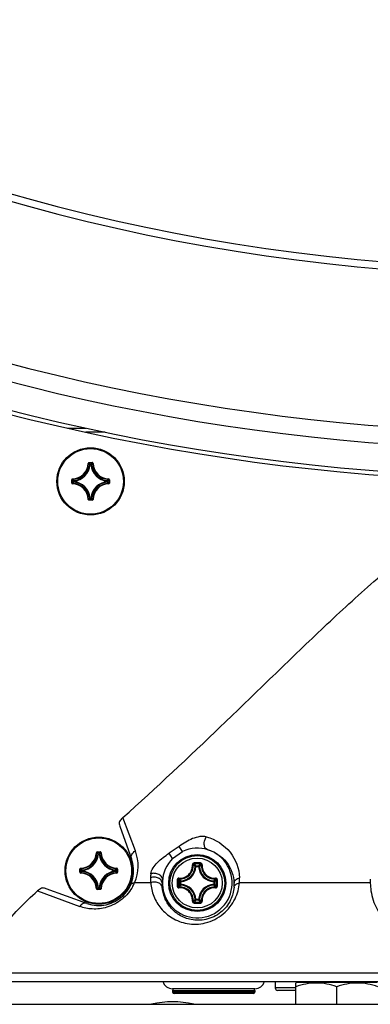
# Model space of a CAD drawing. Header units: millimetres. Extents: x 0 to 420, y -341 to 792.
# Tile 295 of 325: x 353 to 360, y 168 to 189. Entities that reach past the tile are written whole.
import ezdxf

# ---------------------------------------------------------------- set-up
doc = ezdxf.new("R2010")
doc.units = ezdxf.units.MM
doc.header["$LTSCALE"] = 23.1
doc.layers.get('0').update_dxf_attribs({"linetype": 'CONTINUOUS'})
doc.layers.add('02___PRT_ALL_AXES', color=7, linetype='CONTINUOUS')
doc.layers.add('AXES', color=7, linetype='CONTINUOUS')

msp = doc.modelspace()

# ---------------------------------------------------------------- linework, layer by layer
at = {"color": 7, "linetype": 'Continuous'}
for p, q in [((353.9758, 180.0428), (354.3547, 180.0428)), ((354.7545, 179.9578), (354.357, 179.9578)), ((354.4042, 179.3116), (354.4127, 179.3114)), ((354.4212, 179.3281), (354.4212, 179.3196)), ((354.4212, 179.3281), (354.4881, 179.3281)), ((354.4212, 179.3196), (354.4881, 179.3196)), ((354.4881, 179.3281), (354.4881, 179.3196)), ((354.505, 179.3116), (354.4966, 179.3114)), ((354.4478, 179.2828), (354.4394, 179.2836)), ((354.4478, 179.2828), (354.4478, 179.2912)), ((354.4478, 179.2912), (354.4615, 179.2912)), ((354.4478, 179.2828), (354.4614, 179.2828)), ((354.4615, 179.2828), (354.4615, 179.2912)), ((354.4615, 179.2828), (354.4699, 179.2836)), ((354.0643, 178.9043), (354.0643, 178.9713)), ((354.0643, 178.9713), (354.0728, 178.9713)), ((354.0643, 178.9043), (354.0728, 178.9043)), ((354.0728, 178.9043), (354.0728, 178.9713)), ((354.0808, 178.9882), (354.0811, 178.9797)), ((354.1012, 178.931), (354.1012, 178.9446)), ((354.1097, 178.9446), (354.1012, 178.9446)), ((354.1097, 178.931), (354.1012, 178.931)), ((354.1097, 178.9446), (354.1088, 178.9531)), ((354.1097, 178.931), (354.1088, 178.9225)), ((354.1097, 178.931), (354.1097, 178.9446)), ((354.7996, 178.9446), (354.8004, 178.9531)), ((354.7996, 178.9446), (354.7996, 178.931)), ((354.7996, 178.9446), (354.8081, 178.9446)), ((354.7996, 178.931), (354.8004, 178.9225)), ((354.7996, 178.931), (354.8081, 178.931)), ((354.8081, 178.9446), (354.8081, 178.931)), ((354.8284, 178.9882), (354.8282, 178.9797)), ((354.8365, 178.9713), (354.8365, 178.9043)), ((354.8449, 178.9713), (354.8365, 178.9713)), ((354.8449, 178.9043), (354.8365, 178.9043)), ((354.8449, 178.9713), (354.8449, 178.9043)), ((354.0808, 178.8874), (354.0811, 178.8959)), ((354.8284, 178.8874), (354.8282, 178.8959)), ((354.4042, 178.564), (354.4127, 178.5642)), ((354.4212, 178.5475), (354.4212, 178.556)), ((354.4881, 178.556), (354.4212, 178.556)), ((354.4881, 178.5475), (354.4212, 178.5475)), ((354.4478, 178.5928), (354.4394, 178.592)), ((354.4478, 178.5928), (354.4478, 178.5844)), ((354.4614, 178.5928), (354.4478, 178.5928)), ((354.4615, 178.5844), (354.4478, 178.5844)), ((354.4615, 178.5928), (354.4615, 178.5844)), ((354.4615, 178.5928), (354.4699, 178.592)), ((354.4881, 178.5475), (354.4881, 178.556)), ((354.505, 178.564), (354.4966, 178.5642)), ((355.3827, 171.2732), (355.121, 171.9631)), ((355.0649, 171.7655), (355.3036, 171.1099)), ((356.2891, 171.3681), (356.0805, 171.2245)), ((356.3618, 171.2638), (356.2891, 171.3681)), ((354.5742, 171.2366), (354.5827, 171.2364)), ((354.5912, 171.2531), (354.6581, 171.2531)), ((354.5912, 171.2531), (354.5912, 171.2446)), ((354.5912, 171.2446), (354.6581, 171.2446)), ((354.6178, 171.2078), (354.6094, 171.2086)), ((354.6178, 171.2162), (354.6315, 171.2162)), ((354.6178, 171.2078), (354.6178, 171.2162)), ((354.6178, 171.2078), (354.6314, 171.2078)), ((354.6315, 171.2078), (354.6315, 171.2162)), ((354.6315, 171.2078), (354.6399, 171.2086)), ((354.6581, 171.2531), (354.6581, 171.2446)), ((354.675, 171.2366), (354.6666, 171.2364)), ((356.1541, 171.119), (356.0805, 171.2245)), ((356.1541, 171.119), (356.3618, 171.2638)), ((356.6371, 170.9495), (356.6202, 170.9503)), ((356.6371, 170.9664), (356.6922, 170.9664)), ((356.6371, 170.9495), (356.6371, 170.9664)), ((356.6371, 170.9495), (356.6922, 170.9495)), ((356.6922, 170.9495), (356.6922, 170.9664)), ((356.6922, 170.9495), (356.7091, 170.9503)), ((354.2343, 170.8963), (354.2428, 170.8963)), ((354.2343, 170.8293), (354.2343, 170.8963)), ((354.2343, 170.8293), (354.2428, 170.8293)), ((354.2428, 170.8293), (354.2428, 170.8963)), ((354.2508, 170.9132), (354.2511, 170.9047)), ((354.2508, 170.8124), (354.2511, 170.8209)), ((354.2797, 170.8696), (354.2712, 170.8696)), ((354.2712, 170.856), (354.2712, 170.8696)), ((354.2797, 170.856), (354.2712, 170.856)), ((354.2797, 170.8696), (354.2788, 170.8781)), ((354.2797, 170.856), (354.2788, 170.8475)), ((354.2797, 170.856), (354.2797, 170.8696)), ((354.9696, 170.8696), (354.9704, 170.8781)), ((354.9696, 170.8696), (354.9781, 170.8696)), ((354.9696, 170.8696), (354.9696, 170.856)), ((354.9696, 170.856), (354.9781, 170.856)), ((354.9696, 170.856), (354.9704, 170.8475)), ((354.9781, 170.8696), (354.9781, 170.856)), ((354.9984, 170.9132), (354.9982, 170.9047)), ((354.9984, 170.8124), (354.9982, 170.8209)), ((355.0149, 170.8963), (355.0065, 170.8963)), ((355.0065, 170.8963), (355.0065, 170.8293)), ((355.0149, 170.8293), (355.0065, 170.8293)), ((355.0149, 170.8963), (355.0149, 170.8293)), ((355.6997, 170.6124), (355.3657, 170.6124)), ((356.3229, 170.6354), (356.306, 170.6354)), ((356.306, 170.5803), (356.306, 170.6354)), ((356.3229, 170.5803), (356.306, 170.5803)), ((356.3229, 170.6354), (356.3222, 170.6522)), ((356.3229, 170.5803), (356.3222, 170.5634)), ((356.3229, 170.5803), (356.3229, 170.6353)), ((357.0063, 170.6354), (357.0071, 170.6522)), ((357.0063, 170.6354), (357.0232, 170.6354)), ((357.0063, 170.6353), (357.0063, 170.5803)), ((357.0063, 170.5803), (357.0232, 170.5803)), ((357.0063, 170.5803), (357.0071, 170.5634)), ((357.0232, 170.6354), (357.0232, 170.5803)), ((360.2472, 170.6124), (357.5384, 170.6124)), ((353.3574, 170.4463), (354.2301, 170.1225)), ((354.3775, 170.1839), (353.5382, 170.4894)), ((354.5742, 170.489), (354.5827, 170.4892)), ((354.6581, 170.481), (354.5912, 170.481)), ((354.5912, 170.4725), (354.5912, 170.481)), ((354.6581, 170.4725), (354.5912, 170.4725)), ((354.6178, 170.5178), (354.6094, 170.517)), ((354.6314, 170.5178), (354.6178, 170.5178)), ((354.6178, 170.5178), (354.6178, 170.5094)), ((354.6315, 170.5094), (354.6178, 170.5094)), ((354.6315, 170.5178), (354.6399, 170.517)), ((354.6315, 170.5178), (354.6315, 170.5094)), ((354.6581, 170.4725), (354.6581, 170.481)), ((354.675, 170.489), (354.6666, 170.4892)), ((356.6371, 170.2661), (356.6202, 170.2653)), ((356.6922, 170.2661), (356.6371, 170.2661)), ((356.6371, 170.2661), (356.6371, 170.2492)), ((356.6922, 170.2492), (356.6371, 170.2492)), ((356.6922, 170.2661), (356.7091, 170.2653)), ((356.6922, 170.2661), (356.6922, 170.2492)), ((375.6136, 168.7378), (351.9956, 168.7378)), ((347.1457, 168.5678), (380.4636, 168.5678)), ((358.2796, 168.5678), (358.2796, 168.4318)), ((357.8546, 168.4148), (356.1546, 168.4148)), ((356.1546, 168.3808), (357.8546, 168.3808)), ((356.1546, 168.3808), (356.1546, 168.3468)), ((357.8546, 168.3468), (356.1546, 168.3468)), ((357.8206, 168.3128), (356.1886, 168.3128)), ((357.8546, 168.3808), (357.8546, 168.3468)), ((358.7046, 168.4318), (358.2796, 168.4318)), ((358.7046, 168.3808), (358.3306, 168.3808)), ((348.0626, 168.0918), (379.5466, 168.0918))]:
    msp.add_line(p, q, dxfattribs=at)
for centre, radius in [((354.4546, 178.9378), 0.697), ((354.6246, 170.8628), 0.697), ((356.6646, 170.6078), 0.5919), ((356.6646, 170.6078), 0.5918), ((356.6646, 170.6078), 0.5674), ((356.6646, 170.6078), 0.5169)]:
    msp.add_circle(centre, radius, dxfattribs=at)
for centre, radius, start, end in [((363.8046, 223.3078), 39.95, 212.21301, 327.78699), ((363.8046, 223.3078), 40.0994, 212.49379, 327.50621), ((363.8046, 223.3078), 43.35, 219.79717, 320.20283), ((363.8046, 223.3078), 43.7106, 220.30785, 319.69215), ((363.8046, 223.3078), 44.37, 221.04368, 318.95632), ((363.8046, 223.3078), 44.285, 221.07939, 318.92061), ((354.0721, 179.3203), 0.3322, 271.50113, 358.49886), ((354.0721, 179.3203), 0.3407, 271.50107, 358.49892), ((354.4212, 179.3112), 0.0169, 89.95331, 178.49632), ((353.6958, 178.596), 1.0128, 42.76151, 44.93996), ((353.6682, 178.5864), 1.051, 42.11664, 44.239), ((355.2411, 178.5864), 1.051, 135.76099, 137.88337), ((355.2136, 178.5959), 1.0129, 135.06013, 137.2384), ((354.8371, 179.3203), 0.3407, 181.50107, 268.49892), ((354.8371, 179.3203), 0.3322, 181.50113, 268.49887), ((354.0721, 179.3203), 0.3691, 275.70588, 354.29412), ((354.0721, 179.3203), 0.3775, 275.70547, 354.29471), ((354.4479, 179.2827), 0.00854, 90.46116, 173.833), ((354.8371, 179.3203), 0.3775, 185.70546, 264.2947), ((354.8371, 179.3203), 0.3691, 185.70588, 264.29412), ((354.0813, 178.9043), 0.0169, 179.94591, 268.51539), ((354.806, 179.7242), 1.051, 225.76099, 227.88337), ((354.8061, 178.1514), 1.051, 132.11664, 134.239), ((354.7966, 179.6967), 1.0129, 225.06013, 227.2384), ((354.7965, 178.1789), 1.0128, 132.76151, 134.93996), ((354.1097, 178.9446), 0.00854, 96.167, 179.53884), ((354.0721, 178.5553), 0.3691, 5.70588, 84.29412), ((354.0721, 178.5553), 0.3775, 5.70547, 84.2947), ((354.8371, 178.5553), 0.3775, 95.7054, 174.29463), ((354.8371, 178.5553), 0.3691, 95.70588, 174.29412), ((354.1128, 179.6967), 1.0128, 312.76151, 314.93996), ((354.1128, 178.1789), 1.0128, 45.06004, 47.23849), ((354.1032, 179.7243), 1.051, 312.11664, 314.239), ((354.1032, 178.1514), 1.051, 45.761, 47.88336), ((354.828, 178.9713), 0.0169, 359.94602, 88.51498), ((354.828, 178.9043), 0.0169, 271.4969, 0.04933), ((354.0721, 178.5553), 0.3322, 1.50114, 88.49886), ((354.0721, 178.5553), 0.3407, 1.50107, 88.49892), ((354.8371, 178.5553), 0.3407, 91.50108, 178.49892), ((354.8371, 178.5553), 0.3322, 91.50113, 178.49887), ((354.4211, 178.5644), 0.0169, 181.45488, 270.06559), ((353.6957, 179.2797), 1.0129, 315.06013, 317.2384), ((353.6682, 179.2892), 1.051, 315.76099, 317.88337), ((355.2411, 179.2892), 1.051, 222.11664, 224.239), ((355.2135, 179.2797), 1.0128, 222.76151, 224.93996), ((354.4881, 178.5644), 0.0169, 269.92548, 358.56799), ((354.2421, 171.2453), 0.3322, 271.50113, 358.49886), ((354.2421, 171.2453), 0.3407, 271.50107, 358.49892), ((354.2421, 171.2453), 0.3691, 275.70588, 354.29412), ((354.2421, 171.2453), 0.3775, 275.70547, 354.29471), ((354.5912, 171.2362), 0.0169, 89.95331, 178.49632), ((353.8658, 170.521), 1.0128, 42.76151, 44.93996), ((353.8382, 170.5114), 1.051, 42.11664, 44.239), ((354.6179, 171.2077), 0.00854, 90.46116, 173.833), ((355.4111, 170.5114), 1.051, 135.76099, 137.88337), ((355.0071, 171.2453), 0.3775, 185.70546, 264.2947), ((355.3836, 170.5209), 1.0129, 135.06013, 137.2384), ((355.0071, 171.2453), 0.3691, 185.70588, 264.29412), ((355.0071, 171.2453), 0.3407, 181.50107, 268.49892), ((355.0071, 171.2453), 0.3322, 181.50113, 268.49887), ((354.5692, 170.9634), 0.8705, 336.21529, 20.84268), ((356.6646, 170.6078), 0.7225, 134.96565, 114.7828), ((354.6246, 170.8628), 0.7225, 250, 20), ((356.3076, 170.9648), 0.3129, 272.66045, 357.3395), ((356.3076, 170.9648), 0.3298, 272.66007, 357.33994), ((356.6657, 151.6162), 19.4076, 89.81005, 90.19636), ((356.6646, 151.7573), 19.2461, 89.80669, 90.19301), ((355.9949, 170.3538), 0.8875, 43.64713, 47.03607), ((357.3344, 170.3538), 0.8875, 132.96384, 136.35289), ((357.0216, 170.9648), 0.3298, 182.66007, 267.33994), ((357.0216, 170.9648), 0.3129, 182.6605, 267.3395), ((354.2513, 170.8293), 0.0169, 179.94591, 268.51539), ((354.976, 171.6492), 1.051, 225.76099, 227.88337), ((354.9761, 170.0764), 1.051, 132.11664, 134.239), ((354.2421, 170.4803), 0.3322, 1.50114, 88.49886), ((354.9666, 171.6217), 1.0129, 225.06013, 227.2384), ((354.9665, 170.1039), 1.0128, 132.76151, 134.93996), ((354.2421, 170.4803), 0.3407, 1.50107, 88.49892), ((354.2797, 170.8696), 0.00854, 96.167, 179.53884), ((354.2421, 170.4803), 0.3691, 5.70588, 84.29412), ((354.2421, 170.4803), 0.3775, 5.70547, 84.2947), ((355.0071, 170.4803), 0.3775, 95.7054, 174.29463), ((355.0071, 170.4803), 0.3691, 95.70588, 174.29412), ((355.0071, 170.4803), 0.3407, 91.50108, 178.49892), ((355.0071, 170.4803), 0.3322, 91.50113, 178.49887), ((354.2828, 171.6217), 1.0128, 312.76151, 314.93996), ((354.2828, 170.1039), 1.0128, 45.06004, 47.23849), ((354.2732, 171.6493), 1.051, 312.11664, 314.239), ((354.2732, 170.0764), 1.051, 45.761, 47.88336), ((354.998, 170.8963), 0.0169, 359.94602, 88.51498), ((354.998, 170.8293), 0.0169, 271.4969, 0.04933), ((356.5921, 170.6932), 0.8961, 173.06756, 178.44158), ((354.5161, 170.9887), 0.9292, 331.20136, 331.53435), ((354.5123, 170.9907), 0.9335, 331.53838, 336.09437), ((356.5959, 170.6933), 0.8999, 178.45116, 185.15776), ((356.6905, 170.5755), 0.7519, 177.53778, 184.09538), ((356.6904, 170.5755), 0.7518, 172.29567, 177.53509), ((375.6562, 170.6079), 19.4076, 179.80706, 180.00022), ((375.6562, 170.6077), 19.4076, 179.99976, 180.19291), ((375.5154, 170.6078), 19.2464, 179.80684, 180.19316), ((356.9185, 171.2775), 0.8874, 222.96357, 226.35313), ((356.9185, 169.9381), 0.8874, 133.6469, 137.03631), ((356.3076, 170.2508), 0.3129, 2.66045, 87.33954), ((356.3076, 170.2508), 0.3298, 2.66007, 87.33994), ((357.0216, 170.2508), 0.3298, 92.66006, 177.33994), ((357.0216, 170.2508), 0.3129, 92.6605, 177.3395), ((356.4107, 171.2776), 0.8875, 313.64713, 317.03605), ((356.4107, 169.9381), 0.8875, 42.96384, 46.35289), ((337.8139, 170.6078), 19.2463, 359.80684, 0.19316), ((337.673, 170.6079), 19.4076, 359.99976, 0.19291), ((337.673, 170.6077), 19.4076, 359.80706, 0.00022), ((356.6756, 170.5772), 0.7519, 355.71408, 2.33154), ((356.6421, 170.6813), 0.8989, 355.60045, 2.31121), ((354.5911, 170.4894), 0.0169, 181.45488, 270.06559), ((353.8657, 171.2047), 1.0129, 315.06013, 317.2384), ((353.8382, 171.2142), 1.051, 315.76099, 317.88337), ((355.4111, 171.2142), 1.051, 222.11664, 224.239), ((355.3835, 171.2047), 1.0128, 222.76151, 224.93996), ((354.6581, 170.4894), 0.0169, 269.92548, 358.56799), ((356.6657, 189.5994), 19.4076, 269.80363, 270.18994), ((355.995, 170.8617), 0.8874, 312.96355, 316.35313), ((356.6646, 189.4584), 19.2462, 269.807, 270.19331), ((357.3344, 170.8618), 0.8875, 223.64713, 227.03605), ((356.1546, 168.6273), 0.2125, 196.26728, 270), ((357.8546, 168.6273), 0.2125, 270, 343.73272), ((356.1886, 168.3808), 0.034, 90, 180), ((356.1886, 168.3468), 0.034, 180, 270), ((357.8206, 168.3808), 0.034, 0, 90), ((357.8206, 168.3468), 0.034, 270, 360), ((358.3306, 168.4318), 0.051, 180, 270), ((356.1548, 166.1878), 1.955, 77.11504, 102.88496)]:
    msp.add_arc(centre, radius, start, end, dxfattribs=at)
for points, knots in [([(354.4127, 179.3114), (354.4127, 179.3135), (354.4146, 179.3179), (354.419, 179.3196), (354.4212, 179.3196)], [0, 0, 0, 0, 0.500008, 1, 1, 1, 1]), ([(354.505, 179.3116), (354.5049, 179.3159), (354.5012, 179.3246), (354.4924, 179.3281), (354.4881, 179.3281)], [0, 0, 0, 0, 0.4999908, 1, 1, 1, 1]), ([(354.4881, 179.3196), (354.4902, 179.3196), (354.4947, 179.3179), (354.4965, 179.3135), (354.4966, 179.3114)], [0, 0, 0, 0, 0.5000089, 1, 1, 1, 1]), ([(354.4615, 179.2912), (354.4635, 179.2912), (354.4677, 179.2896), (354.4697, 179.2856), (354.4699, 179.2836)], [0, 0, 0, 0, 0.4999439, 1, 1, 1, 1]), ([(354.0808, 178.9882), (354.0766, 178.9881), (354.0678, 178.9844), (354.0643, 178.9755), (354.0643, 178.9713)], [0, 0, 0, 0, 0.4999952, 1, 1, 1, 1]), ([(354.0728, 178.9713), (354.0728, 178.9734), (354.0745, 178.9779), (354.0789, 178.9797), (354.0811, 178.9797)], [0, 0, 0, 0, 0.5000089, 1, 1, 1, 1]), ([(354.0811, 178.8959), (354.0789, 178.8959), (354.0745, 178.8977), (354.0728, 178.9022), (354.0728, 178.9043)], [0, 0, 0, 0, 0.500008, 1, 1, 1, 1]), ([(354.1088, 178.9225), (354.1068, 178.9228), (354.1028, 178.9248), (354.1012, 178.9289), (354.1012, 178.931)], [0, 0, 0, 0, 0.5000561, 1, 1, 1, 1]), ([(354.8004, 178.9531), (354.8025, 178.9529), (354.8065, 178.9509), (354.8081, 178.9467), (354.8081, 178.9446)], [0, 0, 0, 0, 0.5000561, 1, 1, 1, 1]), ([(354.8081, 178.931), (354.8081, 178.9289), (354.8065, 178.9248), (354.8025, 178.9228), (354.8004, 178.9225)], [0, 0, 0, 0, 0.4999439, 1, 1, 1, 1]), ([(354.8282, 178.9797), (354.8303, 178.9797), (354.8348, 178.9779), (354.8365, 178.9734), (354.8365, 178.9713)], [0, 0, 0, 0, 0.500008, 1, 1, 1, 1]), ([(354.8365, 178.9043), (354.8365, 178.9022), (354.8348, 178.8977), (354.8303, 178.8959), (354.8282, 178.8959)], [0, 0, 0, 0, 0.5000088, 1, 1, 1, 1]), ([(354.4212, 178.556), (354.419, 178.556), (354.4146, 178.5577), (354.4127, 178.5621), (354.4127, 178.5642)], [0, 0, 0, 0, 0.5000089, 1, 1, 1, 1]), ([(354.4478, 178.5844), (354.4458, 178.5844), (354.4416, 178.586), (354.4396, 178.59), (354.4394, 178.592)], [0, 0, 0, 0, 0.4999439, 1, 1, 1, 1]), ([(354.4699, 178.592), (354.4697, 178.59), (354.4677, 178.586), (354.4635, 178.5844), (354.4615, 178.5844)], [0, 0, 0, 0, 0.5000561, 1, 1, 1, 1]), ([(354.4966, 178.5642), (354.4965, 178.5621), (354.4947, 178.5577), (354.4902, 178.556), (354.4881, 178.556)], [0, 0, 0, 0, 0.5000081, 1, 1, 1, 1]), ([(355.121, 171.9631), (355.8138, 172.5829), (356.8294, 173.539), (358.1633, 174.834), (359.1649, 175.8044), (360.1848, 176.755), (361.0753, 177.504), (361.8399, 178.0338), (362.4506, 178.3729), (363.107, 178.6162), (363.5727, 178.6776), (363.8046, 178.6776)], [0, 0, 0, 0, 0.2500639, 0.3751022, 0.5001401, 0.6251727, 0.7501758, 0.8126827, 0.8751706, 0.9376153, 1, 1, 1, 1]), ([(355.121, 171.9631), (355.1122, 171.9552), (355.0825, 171.9259), (355.0568, 171.8904), (355.0476, 171.8616)], [0, 0, 0, 0, 0.2797727, 1, 1, 1, 1]), ([(356.8514, 171.5655), (356.8073, 171.5772), (356.7076, 171.5746), (356.5121, 171.5153), (356.3773, 171.4287), (356.2891, 171.3681)], [0, 0, 0, 0, 0.2242106, 0.474162, 1, 1, 1, 1]), ([(356.8714, 171.3001), (356.8549, 171.3058), (356.8211, 171.3375), (356.8042, 171.4107), (356.814, 171.4922), (356.837, 171.544), (356.8514, 171.5655)], [0, 0, 0, 0, 0.1774386, 0.4340149, 0.7363814, 1, 1, 1, 1]), ([(356.8514, 171.5655), (357.0406, 171.5157), (357.3898, 171.2927), (357.5327, 170.9052), (357.5403, 170.7176)], [0, 0, 0, 0, 0.5102709, 1, 1, 1, 1]), ([(354.5827, 171.2364), (354.5827, 171.2385), (354.5846, 171.2429), (354.589, 171.2446), (354.5912, 171.2446)], [0, 0, 0, 0, 0.500008, 1, 1, 1, 1]), ([(354.6315, 171.2162), (354.6335, 171.2162), (354.6377, 171.2146), (354.6397, 171.2106), (354.6399, 171.2086)], [0, 0, 0, 0, 0.4999439, 1, 1, 1, 1]), ([(354.675, 171.2366), (354.6749, 171.2409), (354.6712, 171.2496), (354.6624, 171.2531), (354.6581, 171.2531)], [0, 0, 0, 0, 0.4999908, 1, 1, 1, 1]), ([(354.6581, 171.2446), (354.6602, 171.2446), (354.6647, 171.2429), (354.6665, 171.2385), (354.6666, 171.2364)], [0, 0, 0, 0, 0.5000089, 1, 1, 1, 1]), ([(355.3036, 171.1099), (355.2935, 171.1376), (355.3023, 171.2093), (355.3527, 171.2555), (355.3827, 171.2732)], [0, 0, 0, 0, 0.4582605, 1, 1, 1, 1]), ([(355.7026, 170.8014), (355.7077, 170.8433), (355.7487, 170.9283), (355.8729, 171.0764), (355.9962, 171.1665), (356.0805, 171.2245)], [0, 0, 0, 0, 0.2187649, 0.470269, 1, 1, 1, 1]), ([(356.8714, 171.3001), (357.0245, 171.26), (357.3074, 171.0762), (357.4206, 170.7609), (357.4268, 170.6078)], [0, 0, 0, 0, 0.5080292, 1, 1, 1, 1]), ([(356.2849, 170.7079), (356.3217, 170.7058), (356.3972, 170.7175), (356.493, 170.7797), (356.5551, 170.8756), (356.5666, 170.9511), (356.5646, 170.9878)], [0, 0, 0, 0, 0.2488391, 0.5000031, 0.7511624, 1, 1, 1, 1]), ([(356.2867, 170.6902), (356.3255, 170.688), (356.4054, 170.7002), (356.5067, 170.7658), (356.5723, 170.8671), (356.5845, 170.9469), (356.5823, 170.9857)], [0, 0, 0, 0, 0.248979, 0.5000011, 0.7510224, 1, 1, 1, 1]), ([(356.5992, 171.0237), (356.5901, 171.0236), (356.5713, 171.016), (356.5641, 170.9968), (356.5646, 170.9878)], [0, 0, 0, 0, 0.5032518, 1, 1, 1, 1]), ([(356.5646, 170.9876), (356.5666, 170.9877), (356.5706, 170.9878), (356.5759, 170.9876), (356.5797, 170.987), (356.5819, 170.9863), (356.5823, 170.9857)], [0, 0, 0, 0, 0.3483097, 0.6547321, 0.8795615, 1, 1, 1, 1]), ([(356.5998, 171.0033), (356.5952, 171.0033), (356.5858, 170.9997), (356.582, 170.9901), (356.5823, 170.9857)], [0, 0, 0, 0, 0.5063591, 1, 1, 1, 1]), ([(356.6202, 170.9503), (356.6172, 170.9533), (356.6048, 170.9654), (356.5921, 170.9771), (356.5823, 170.9857)], [0, 0, 0, 0, 0.2451257, 1, 1, 1, 1]), ([(356.5992, 171.0237), (356.5992, 171.0213), (356.5992, 171.0168), (356.5993, 171.0107), (356.5996, 171.0063), (356.5995, 171.004), (356.5998, 171.0033)], [0, 0, 0, 0, 0.3459255, 0.6615105, 0.8927312, 1, 1, 1, 1]), ([(356.7091, 170.9503), (356.7121, 170.9533), (356.7244, 170.9654), (356.7372, 170.9771), (356.747, 170.9857)], [0, 0, 0, 0, 0.245125, 1, 1, 1, 1]), ([(356.7301, 171.0237), (356.7301, 171.0213), (356.73, 171.0168), (356.73, 171.0107), (356.7297, 171.0063), (356.7297, 171.004), (356.7295, 171.0033)], [0, 0, 0, 0, 0.3459238, 0.6615078, 0.8927286, 1, 1, 1, 1]), ([(356.747, 170.9857), (356.7472, 170.9901), (356.7435, 170.9997), (356.7341, 171.0033), (356.7295, 171.0033)], [0, 0, 0, 0, 0.4936395, 1, 1, 1, 1]), ([(356.7647, 170.9878), (356.7652, 170.9968), (356.758, 171.016), (356.7392, 171.0236), (356.7301, 171.0237)], [0, 0, 0, 0, 0.4967345, 1, 1, 1, 1]), ([(356.747, 170.9857), (356.7448, 170.9469), (356.757, 170.867), (356.8226, 170.7658), (356.9239, 170.7001), (357.0037, 170.688), (357.0425, 170.6902)], [0, 0, 0, 0, 0.2490196, 0.5000837, 0.7510918, 1, 1, 1, 1]), ([(356.7647, 170.9876), (356.7626, 170.9877), (356.7587, 170.9878), (356.7533, 170.9876), (356.7496, 170.987), (356.7474, 170.9863), (356.747, 170.9857)], [0, 0, 0, 0, 0.3483516, 0.6547993, 0.8796104, 1, 1, 1, 1]), ([(356.7647, 170.9878), (356.7627, 170.9511), (356.7742, 170.8755), (356.8363, 170.7796), (356.9322, 170.7174), (357.0077, 170.7058), (357.0444, 170.7079)], [0, 0, 0, 0, 0.2488798, 0.5000822, 0.7512312, 1, 1, 1, 1]), ([(354.2508, 170.9132), (354.2466, 170.9131), (354.2378, 170.9094), (354.2343, 170.9005), (354.2343, 170.8963)], [0, 0, 0, 0, 0.4999952, 1, 1, 1, 1]), ([(354.2428, 170.8963), (354.2428, 170.8984), (354.2445, 170.9029), (354.2489, 170.9047), (354.2511, 170.9047)], [0, 0, 0, 0, 0.5000089, 1, 1, 1, 1]), ([(354.2511, 170.8209), (354.2489, 170.8209), (354.2445, 170.8227), (354.2428, 170.8272), (354.2428, 170.8293)], [0, 0, 0, 0, 0.500008, 1, 1, 1, 1]), ([(354.2788, 170.8475), (354.2768, 170.8478), (354.2728, 170.8498), (354.2712, 170.8539), (354.2712, 170.856)], [0, 0, 0, 0, 0.5000561, 1, 1, 1, 1]), ([(354.9704, 170.8781), (354.9725, 170.8779), (354.9765, 170.8759), (354.9781, 170.8717), (354.9781, 170.8696)], [0, 0, 0, 0, 0.5000561, 1, 1, 1, 1]), ([(354.9781, 170.856), (354.9781, 170.8539), (354.9765, 170.8498), (354.9725, 170.8478), (354.9704, 170.8475)], [0, 0, 0, 0, 0.4999439, 1, 1, 1, 1]), ([(354.9982, 170.9047), (355.0003, 170.9047), (355.0048, 170.9029), (355.0065, 170.8984), (355.0065, 170.8963)], [0, 0, 0, 0, 0.500008, 1, 1, 1, 1]), ([(355.0065, 170.8293), (355.0065, 170.8272), (355.0048, 170.8227), (355.0003, 170.8209), (354.9982, 170.8209)], [0, 0, 0, 0, 0.5000088, 1, 1, 1, 1]), ([(355.9454, 170.6763), (355.9465, 170.6952), (355.9306, 170.7418), (355.8675, 170.7896), (355.7858, 170.8118), (355.7279, 170.808), (355.7026, 170.8014)], [0, 0, 0, 0, 0.1859864, 0.4453059, 0.7434088, 1, 1, 1, 1]), ([(355.3304, 170.5411), (355.274, 170.4385), (355.1196, 170.2518), (354.8136, 170.0892), (354.5013, 170.0524), (354.3123, 170.092), (354.2301, 170.1225)], [0, 0, 0, 0, 0.2750176, 0.5538723, 0.7937664, 1, 1, 1, 1]), ([(355.2854, 170.5705), (355.2909, 170.5829), (355.3159, 170.606), (355.3479, 170.6115), (355.3657, 170.6124)], [0, 0, 0, 0, 0.4315395, 1, 1, 1, 1]), ([(355.9393, 170.6078), (355.9386, 170.6266), (355.9209, 170.6706), (355.8582, 170.7148), (355.7776, 170.7324), (355.7213, 170.7255), (355.6963, 170.7175)], [0, 0, 0, 0, 0.1888229, 0.4438634, 0.7379309, 1, 1, 1, 1]), ([(355.9405, 170.5218), (355.9377, 170.5402), (355.9173, 170.5809), (355.8549, 170.6197), (355.7768, 170.6316), (355.7234, 170.6215), (355.6997, 170.6124)], [0, 0, 0, 0, 0.1941358, 0.446588, 0.7352163, 1, 1, 1, 1]), ([(355.6997, 170.6124), (355.7065, 170.5171), (355.75, 170.3261), (355.9025, 170.0695), (356.1411, 169.864), (356.4643, 169.7423), (356.8499, 169.7544), (357.2173, 169.9402), (357.4618, 170.2542), (357.5285, 170.4988), (357.5384, 170.6124)], [0, 0, 0, 0, 0.1043159, 0.2098682, 0.3207181, 0.4417167, 0.5784725, 0.7299869, 0.8755919, 1, 1, 1, 1]), ([(356.2849, 170.7079), (356.2804, 170.7081), (356.2709, 170.7067), (356.2589, 170.6991), (356.2507, 170.6873), (356.2488, 170.6779), (356.2488, 170.6732)], [0, 0, 0, 0, 0.2476838, 0.4970277, 0.7481421, 1, 1, 1, 1]), ([(356.2488, 170.6732), (356.2511, 170.6733), (356.2556, 170.6732), (356.2617, 170.6732), (356.2661, 170.6729), (356.2685, 170.6729), (356.2691, 170.6727)], [0, 0, 0, 0, 0.3459084, 0.6614831, 0.8927053, 1, 1, 1, 1]), ([(356.2488, 170.5424), (356.2511, 170.5424), (356.2556, 170.5424), (356.2617, 170.5424), (356.2661, 170.5427), (356.2684, 170.5427), (356.2691, 170.5429)], [0, 0, 0, 0, 0.3459248, 0.6615114, 0.8927311, 1, 1, 1, 1]), ([(356.2488, 170.5424), (356.2488, 170.5377), (356.2507, 170.5283), (356.2589, 170.5165), (356.2709, 170.5089), (356.2803, 170.5075), (356.2849, 170.5077)], [0, 0, 0, 0, 0.2518634, 0.5029835, 0.7523337, 1, 1, 1, 1]), ([(356.2867, 170.6902), (356.2823, 170.6904), (356.2728, 170.6867), (356.2691, 170.6772), (356.2691, 170.6727)], [0, 0, 0, 0, 0.4936394, 1, 1, 1, 1]), ([(356.2691, 170.5429), (356.2691, 170.5384), (356.2728, 170.5289), (356.2823, 170.5252), (356.2867, 170.5254)], [0, 0, 0, 0, 0.5063591, 1, 1, 1, 1]), ([(356.2849, 170.7079), (356.2847, 170.7058), (356.2846, 170.7019), (356.2848, 170.6965), (356.2854, 170.6928), (356.2861, 170.6906), (356.2867, 170.6902)], [0, 0, 0, 0, 0.3483542, 0.6548017, 0.8796138, 1, 1, 1, 1]), ([(356.2849, 170.5077), (356.2847, 170.5098), (356.2846, 170.5137), (356.2848, 170.5191), (356.2854, 170.5228), (356.2861, 170.525), (356.2867, 170.5254)], [0, 0, 0, 0, 0.3483663, 0.6548119, 0.8796297, 1, 1, 1, 1]), ([(356.3222, 170.6522), (356.3192, 170.6553), (356.3071, 170.6676), (356.2953, 170.6804), (356.2867, 170.6902)], [0, 0, 0, 0, 0.2451229, 1, 1, 1, 1]), ([(356.3222, 170.5634), (356.3192, 170.5604), (356.3071, 170.548), (356.2953, 170.5353), (356.2867, 170.5254)], [0, 0, 0, 0, 0.2451237, 1, 1, 1, 1]), ([(356.5823, 170.2299), (356.5845, 170.2687), (356.5723, 170.3486), (356.5066, 170.4499), (356.4054, 170.5155), (356.3255, 170.5276), (356.2867, 170.5254)], [0, 0, 0, 0, 0.2490196, 0.5000837, 0.7510918, 1, 1, 1, 1]), ([(356.306, 170.5803), (356.3061, 170.5761), (356.3095, 170.5674), (356.318, 170.5636), (356.3222, 170.5634)], [0, 0, 0, 0, 0.4999872, 1, 1, 1, 1]), ([(357.0425, 170.5254), (357.0037, 170.5276), (356.9239, 170.5155), (356.8226, 170.4498), (356.757, 170.3486), (356.7448, 170.2687), (356.747, 170.2299)], [0, 0, 0, 0, 0.2489775, 0.4999996, 0.751021, 1, 1, 1, 1]), ([(357.0071, 170.6522), (357.0101, 170.6553), (357.0222, 170.6676), (357.034, 170.6804), (357.0425, 170.6902)], [0, 0, 0, 0, 0.2451257, 1, 1, 1, 1]), ([(357.0232, 170.6354), (357.0232, 170.6395), (357.0198, 170.6482), (357.0113, 170.652), (357.0071, 170.6522)], [0, 0, 0, 0, 0.4999872, 1, 1, 1, 1]), ([(357.0071, 170.5634), (357.0113, 170.5636), (357.0198, 170.5674), (357.0232, 170.5761), (357.0232, 170.5803)], [0, 0, 0, 0, 0.5000128, 1, 1, 1, 1]), ([(357.0071, 170.5634), (357.0101, 170.5604), (357.0222, 170.548), (357.034, 170.5353), (357.0425, 170.5254)], [0, 0, 0, 0, 0.245125, 1, 1, 1, 1]), ([(357.0444, 170.7079), (357.0446, 170.7058), (357.0447, 170.7019), (357.0444, 170.6965), (357.0438, 170.6928), (357.0431, 170.6906), (357.0425, 170.6902)], [0, 0, 0, 0, 0.3483663, 0.6548119, 0.8796297, 1, 1, 1, 1]), ([(357.0601, 170.6727), (357.0602, 170.6772), (357.0565, 170.6867), (357.047, 170.6904), (357.0425, 170.6902)], [0, 0, 0, 0, 0.5063591, 1, 1, 1, 1]), ([(357.0425, 170.5254), (357.047, 170.5252), (357.0565, 170.5289), (357.0602, 170.5384), (357.0601, 170.5429)], [0, 0, 0, 0, 0.4936394, 1, 1, 1, 1]), ([(357.0444, 170.5077), (357.0446, 170.5098), (357.0447, 170.5137), (357.0444, 170.5191), (357.0438, 170.5228), (357.0431, 170.525), (357.0425, 170.5254)], [0, 0, 0, 0, 0.3483523, 0.6547987, 0.8796115, 1, 1, 1, 1]), ([(357.0805, 170.6732), (357.0805, 170.6779), (357.0785, 170.6873), (357.0704, 170.6991), (357.0584, 170.7067), (357.049, 170.7081), (357.0444, 170.7079)], [0, 0, 0, 0, 0.2518634, 0.5029835, 0.7523337, 1, 1, 1, 1]), ([(357.0447, 170.5077), (357.0536, 170.5072), (357.0728, 170.5145), (357.0805, 170.5333), (357.0805, 170.5424)], [0, 0, 0, 0, 0.4967413, 1, 1, 1, 1]), ([(357.0805, 170.6732), (357.0782, 170.6732), (357.0737, 170.6732), (357.0676, 170.6732), (357.0632, 170.6729), (357.0608, 170.6729), (357.0601, 170.6727)], [0, 0, 0, 0, 0.3459248, 0.6615114, 0.8927311, 1, 1, 1, 1]), ([(357.0805, 170.5424), (357.0782, 170.5424), (357.0737, 170.5424), (357.0676, 170.5424), (357.0632, 170.5427), (357.0608, 170.5427), (357.0601, 170.5429)], [0, 0, 0, 0, 0.3459108, 0.661487, 0.892709, 1, 1, 1, 1]), ([(357.4253, 170.521), (357.4286, 170.542), (357.4593, 170.5883), (357.5094, 170.6069), (357.5384, 170.6124)], [0, 0, 0, 0, 0.418265, 1, 1, 1, 1]), ([(357.4268, 170.6078), (357.4277, 170.6325), (357.458, 170.6861), (357.5107, 170.7098), (357.5403, 170.7175)], [0, 0, 0, 0, 0.4468345, 1, 1, 1, 1]), ([(360.2475, 170.6898), (360.2471, 170.6762), (360.2462, 170.6276), (360.2493, 170.5448), (360.2642, 170.4107), (360.3146, 170.1923), (360.4056, 170.0197), (360.484, 169.9238)], [0, 0, 0, 0, 0.0498929, 0.1787373, 0.3040196, 0.5450579, 1, 1, 1, 1]), ([(351.9956, 168.7378), (352.1681, 169.0601), (352.5756, 169.6729), (353.0844, 170.2031), (353.3574, 170.4463)], [0, 0, 0, 0, 0.4999492, 1, 1, 1, 1]), ([(353.4673, 170.5045), (353.4585, 170.5032), (353.4178, 170.4925), (353.3819, 170.4681), (353.3574, 170.4463)], [0, 0, 0, 0, 0.2146538, 1, 1, 1, 1]), ([(354.5912, 170.481), (354.589, 170.481), (354.5846, 170.4827), (354.5827, 170.4871), (354.5827, 170.4892)], [0, 0, 0, 0, 0.5000089, 1, 1, 1, 1]), ([(354.6178, 170.5094), (354.6158, 170.5094), (354.6116, 170.511), (354.6096, 170.515), (354.6094, 170.517)], [0, 0, 0, 0, 0.4999439, 1, 1, 1, 1]), ([(354.6399, 170.517), (354.6397, 170.515), (354.6377, 170.511), (354.6335, 170.5094), (354.6315, 170.5094)], [0, 0, 0, 0, 0.5000561, 1, 1, 1, 1]), ([(354.6666, 170.4892), (354.6665, 170.4871), (354.6647, 170.4827), (354.6602, 170.481), (354.6581, 170.481)], [0, 0, 0, 0, 0.5000081, 1, 1, 1, 1]), ([(357.4253, 170.521), (357.4185, 170.4299), (357.3654, 170.231), (357.1635, 169.9766), (356.8603, 169.8313), (356.5476, 169.8279), (356.2898, 169.9287), (356.1008, 170.0933), (355.9804, 170.2963), (355.9459, 170.4468), (355.9405, 170.5218)], [0, 0, 0, 0, 0.1240538, 0.2720549, 0.4265316, 0.5640962, 0.6846348, 0.7942719, 0.8980027, 1, 1, 1, 1]), ([(356.5646, 170.2278), (356.5666, 170.2645), (356.5551, 170.3401), (356.493, 170.436), (356.3971, 170.4982), (356.3216, 170.5098), (356.2849, 170.5077)], [0, 0, 0, 0, 0.2488798, 0.5000822, 0.7512312, 1, 1, 1, 1]), ([(357.0447, 170.5077), (357.008, 170.5098), (356.9324, 170.4983), (356.8365, 170.4362), (356.7743, 170.3404), (356.7627, 170.2648), (356.7647, 170.2281)], [0, 0, 0, 0, 0.2488375, 0.4999976, 0.7511609, 1, 1, 1, 1]), ([(354.3775, 170.1839), (354.3534, 170.1927), (354.2915, 170.1872), (354.2481, 170.147), (354.2302, 170.1225)], [0, 0, 0, 0, 0.4580115, 1, 1, 1, 1]), ([(356.5646, 170.2278), (356.5641, 170.2188), (356.5713, 170.1997), (356.5901, 170.192), (356.5992, 170.1919)], [0, 0, 0, 0, 0.496758, 1, 1, 1, 1]), ([(356.5646, 170.228), (356.5666, 170.2279), (356.5706, 170.2278), (356.5759, 170.228), (356.5797, 170.2286), (356.5819, 170.2293), (356.5823, 170.2299)], [0, 0, 0, 0, 0.3483516, 0.6547993, 0.8796104, 1, 1, 1, 1]), ([(356.5823, 170.2299), (356.582, 170.2255), (356.5858, 170.216), (356.5952, 170.2123), (356.5998, 170.2123)], [0, 0, 0, 0, 0.4936394, 1, 1, 1, 1]), ([(356.6202, 170.2653), (356.6172, 170.2623), (356.6048, 170.2502), (356.5921, 170.2385), (356.5823, 170.2299)], [0, 0, 0, 0, 0.2451229, 1, 1, 1, 1]), ([(356.5992, 170.1919), (356.5992, 170.1943), (356.5992, 170.1988), (356.5993, 170.2049), (356.5996, 170.2093), (356.5995, 170.2116), (356.5998, 170.2123)], [0, 0, 0, 0, 0.3459238, 0.6615078, 0.8927286, 1, 1, 1, 1]), ([(356.6922, 170.2492), (356.6964, 170.2493), (356.705, 170.2527), (356.7088, 170.2612), (356.7091, 170.2653)], [0, 0, 0, 0, 0.4999872, 1, 1, 1, 1]), ([(356.7091, 170.2653), (356.7121, 170.2623), (356.7244, 170.2502), (356.7372, 170.2385), (356.747, 170.2299)], [0, 0, 0, 0, 0.2451257, 1, 1, 1, 1]), ([(356.7295, 170.2123), (356.7341, 170.2123), (356.7435, 170.216), (356.7472, 170.2255), (356.747, 170.2299)], [0, 0, 0, 0, 0.5063592, 1, 1, 1, 1]), ([(356.7301, 170.1919), (356.7301, 170.1943), (356.73, 170.1988), (356.73, 170.2049), (356.7297, 170.2093), (356.7297, 170.2116), (356.7295, 170.2123)], [0, 0, 0, 0, 0.3459255, 0.6615105, 0.8927312, 1, 1, 1, 1]), ([(356.7301, 170.1919), (356.7347, 170.192), (356.7442, 170.1939), (356.7559, 170.2021), (356.7636, 170.2141), (356.765, 170.2235), (356.7647, 170.2281)], [0, 0, 0, 0, 0.2518662, 0.5029821, 0.7523235, 1, 1, 1, 1]), ([(356.7647, 170.228), (356.7626, 170.2279), (356.7587, 170.2278), (356.7533, 170.228), (356.7496, 170.2286), (356.7474, 170.2293), (356.747, 170.2299)], [0, 0, 0, 0, 0.3483397, 0.6547745, 0.8795975, 1, 1, 1, 1])]:
    msp.add_open_spline(points, degree=3, knots=knots, dxfattribs=at)
for points in [[(355.0476, 171.8616), (355.0476, 171.8291), (355.0538, 171.7961), (355.0649, 171.7655)], [(356.6371, 170.9664), (356.6329, 170.9664), (356.6243, 170.9629), (356.6204, 170.9545), (356.6202, 170.9503)], [(356.7091, 170.9503), (356.7088, 170.9545), (356.705, 170.9629), (356.6964, 170.9664), (356.6922, 170.9664)], [(356.3222, 170.6522), (356.318, 170.652), (356.3095, 170.6482), (356.3061, 170.6395), (356.306, 170.6354)], [(353.5382, 170.4894), (353.5155, 170.4976), (353.4914, 170.5028), (353.4673, 170.5045)], [(356.6202, 170.2653), (356.6204, 170.2612), (356.6243, 170.2527), (356.6329, 170.2493), (356.6371, 170.2492)]]:
    msp.add_open_spline(points, degree=3, dxfattribs=at)
at = {"layer": '02___PRT_ALL_AXES', "color": 7, "linetype": 'Continuous'}
for p, q in [((358.7216, 168.5423), (358.7046, 168.5325)), ((358.7046, 168.0918), (358.7046, 168.5325)), ((358.7216, 168.5423), (358.7216, 168.5678)), ((360.3876, 168.5423), (358.7216, 168.5423)), ((359.5546, 168.0918), (359.5546, 168.4566))]:
    msp.add_line(p, q, dxfattribs=at)
for points in [[(359.5546, 168.4566), (359.4859, 168.4795), (359.3462, 168.5179), (359.1296, 168.5398), (358.9131, 168.5179), (358.7734, 168.4795), (358.7046, 168.4566)], [(360.4046, 168.4566), (360.3359, 168.4795), (360.1962, 168.5179), (359.9796, 168.5398), (359.7631, 168.5179), (359.6234, 168.4795), (359.5546, 168.4566)]]:
    msp.add_open_spline(points, degree=3, knots=[0, 0, 0, 0, 0.2509363, 0.5, 0.7490637, 1, 1, 1, 1], dxfattribs=at)
at = {"layer": 'AXES', "color": 7, "linetype": 'Continuous'}
for centre in [(354.4546, 178.9378), (354.6246, 170.8628)]:
    msp.add_circle(centre, 0.68, dxfattribs=at)

doc.saveas('drawing.dxf')
